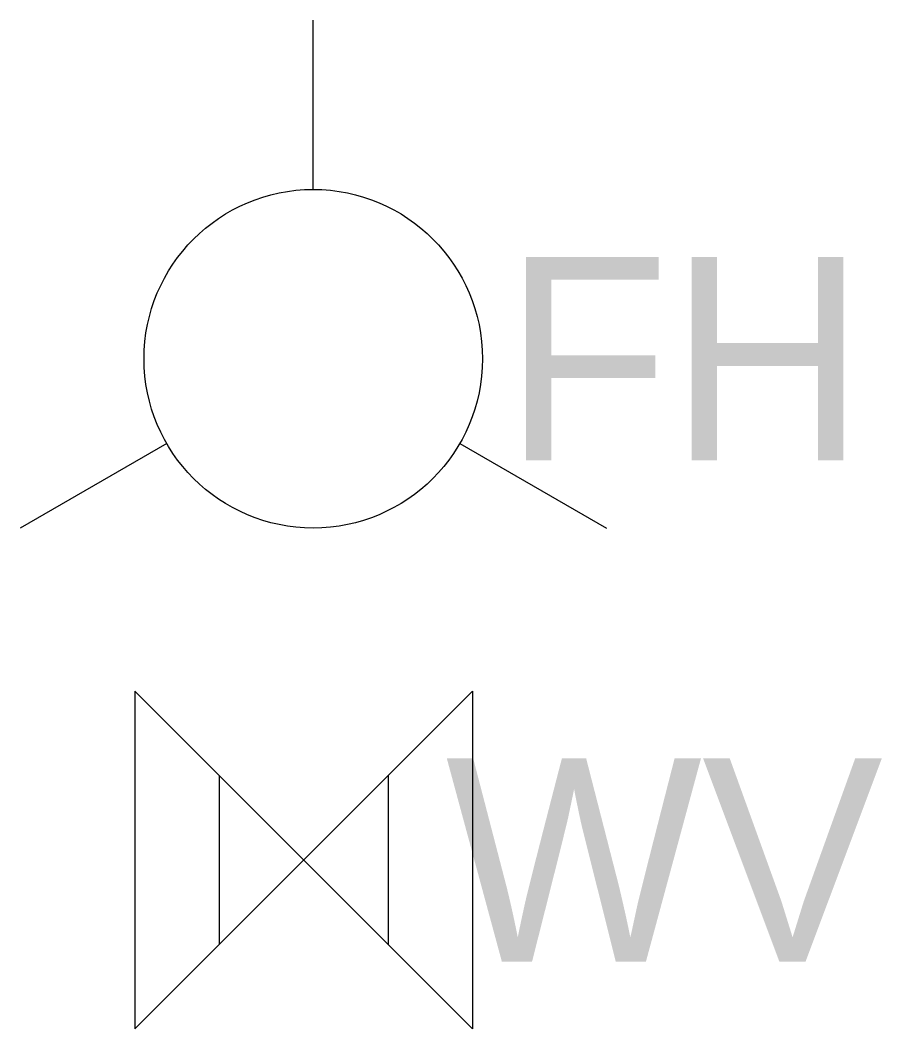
# Model space of a CAD drawing. Extents: x 1363693 to 1365209, y 422201 to 424153.
# Drawn here: x 1363783.055 to 1363786.45, y 423181.721 to 423185.693 of the extents above; entities that cross this region are included whole.
import ezdxf

# ---------------------------------------------------------------- set-up
doc = ezdxf.new("R2010")
doc.units = 0
for name, color, linetype in [('UT_X_Water', 7, 'Continuous'), ('UT_X_Water_Cells', 7, 'Continuous'), ('UT_X_Water_Text', 7, 'Continuous')]:
    doc.layers.add(name, color=color, linetype=linetype)

msp = doc.modelspace()

# ---------------------------------------------------------------- linework, layer by layer
at = {"layer": 'UT_X_Water'}
for p, q in [((1363784.21, 423185.0267), (1363784.21, 423185.6933)), ((1363783.6326, 423184.0267), (1363783.0553, 423183.6933)), ((1363784.7874, 423184.0267), (1363785.3647, 423183.6933)), ((1363783.8395, 423182.0535), (1363784.5045, 423182.7185)), ((1363783.8395, 423182.7185), (1363784.5045, 423182.0535)), ((1363783.8395, 423182.7185), (1363783.8395, 423182.0535)), ((1363784.5045, 423182.7185), (1363784.5045, 423182.0535))]:
    msp.add_line(p, q, dxfattribs=at)
msp.add_circle((1363784.21, 423184.36), 0.6667, dxfattribs=at)
at = {"layer": 'UT_X_Water_Cells'}
for p, q in [((1363784.21, 423185.0267), (1363784.21, 423185.6933)), ((1363783.6326, 423184.0267), (1363783.0553, 423183.6933)), ((1363784.7874, 423184.0267), (1363785.3647, 423183.6933)), ((1363783.507, 423181.721), (1363784.837, 423183.051)), ((1363783.507, 423183.051), (1363784.837, 423181.721)), ((1363783.507, 423183.051), (1363783.507, 423181.721)), ((1363784.837, 423183.051), (1363784.837, 423181.721))]:
    msp.add_line(p, q, dxfattribs=at)
msp.add_circle((1363784.21, 423184.36), 0.6667, dxfattribs=at)

# ---------------------------------------------------------------- texts
at = {"layer": 'UT_X_Water_Text'}
for s, p in [('FH', (1363784.96, 423183.96)), ('WV', (1363784.7315, 423181.986))]:
    msp.add_text(s, height=0.8, dxfattribs=at).set_placement(p)

doc.saveas('drawing.dxf')
